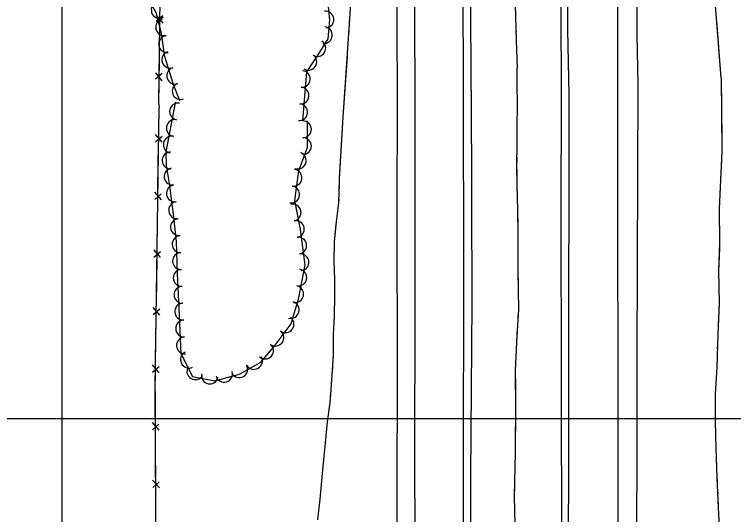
# Model space of a CAD drawing. Extents: x 353423 to 364002, y 127000 to 201942.
# Drawn here: x 359977 to 360322.2, y 154454 to 154693.9 of the extents above; entities that cross this region are included whole.
import ezdxf

# ---------------------------------------------------------------- set-up
doc = ezdxf.new("R2010")
doc.units = 0
for name, color, linetype in [('E_DTM_SlopeBottom', 7, 'Continuous'), ('E_DTM_SlopeTop', 7, 'Continuous'), ('E_FEN_Generic', 7, 'Continuous'), ('E_LAND_TreeLine', 7, 'Continuous'), ('E_STRUCT_WingWall', 7, 'Continuous')]:
    doc.layers.add(name, color=color, linetype=linetype)

msp = doc.modelspace()

# ---------------------------------------------------------------- linework, layer by layer
at = {"layer": 'E_DTM_SlopeBottom'}
for p, q in [((360045.03, 154693.45), (360048.2, 154689.72)), ((360048.24, 154693.24), (360045.06, 154690.51)), ((360044.69, 154665.79), (360047.86, 154662.06)), ((360047.91, 154665.58), (360044.72, 154662.84)), ((360047.94, 154632.53), (360044.77, 154636.25)), ((360044.73, 154632.74), (360047.91, 154635.47)), ((360047.57, 154604.91), (360044.41, 154608.63)), ((360044.36, 154605.12), (360047.54, 154607.85)), ((360047.21, 154577.29), (360044.04, 154581.01)), ((360044, 154577.5), (360047.18, 154580.23)), ((360046.84, 154549.66), (360043.68, 154553.39)), ((360043.63, 154549.88), (360046.81, 154552.61)), ((360046.48, 154522.04), (360043.31, 154525.77)), ((360043.27, 154522.25), (360046.45, 154524.98)), ((360046.48, 154494.45), (360043.25, 154498.12)), ((360043.27, 154494.6), (360046.4, 154497.39)), ((360046.61, 154466.83), (360043.38, 154470.5)), ((360043.4, 154466.98), (360046.53, 154469.77))]:
    msp.add_line(p, q, dxfattribs=at)
for points in [[(360051.84, 155119.41), (360051.32, 155078.68), (360050.8, 155057.43), (360048.82, 154854.31), (360047.31, 154738.99), (360046.25, 154651.82), (360046.43, 154649.15)], [(360046.69, 154688.05), (360046.55, 154676.81)], [(360046.55, 154676.81), (360046.43, 154666.92)], [(360046.35, 154660.38), (360046.25, 154651.82), (360046.43, 154649.15)], [(360135.75, 153424.98), (360087.48, 153461.44), (360064.2, 153478.52), (360042.8, 153494.91), (360045.92, 153548.67), (360044.86, 153623.58), (360045.48, 153736.09), (360046.68, 154112.77), (360046.31, 154227.8), (360045.72, 154333.03), (360045.06, 154428.36), (360044.66, 154515.03), (360046.43, 154649.15)], [(360046.28, 154637.93), (360046.43, 154649.15)], [(360046.07, 154621.53), (360046.2, 154631.4)], [(360045.92, 154610.3), (360046.07, 154621.53)], [(360045.7, 154593.91), (360045.83, 154603.78)], [(360045.55, 154582.68), (360045.7, 154593.91)], [(360045.34, 154566.29), (360045.47, 154576.16)], [(360045.19, 154555.06), (360045.34, 154566.29)], [(360044.97, 154538.67), (360045.1, 154548.54)], [(360044.82, 154527.44), (360044.97, 154538.67)], [(360044.68, 154511.04), (360044.66, 154515.03), (360044.74, 154520.92)], [(360044.73, 154499.82), (360044.68, 154511.04)], [(360044.8, 154483.42), (360044.76, 154493.29)], [(360044.86, 154472.2), (360044.8, 154483.42)], [(360044.93, 154455.8), (360044.89, 154465.67)], [(360044.99, 154444.57), (360044.93, 154455.8)]]:
    msp.add_lwpolyline(points, dxfattribs=at)
at = {"layer": 'E_DTM_SlopeTop'}
for points in [[(360160.88, 154649.51), (360160.47, 154778.56), (360160.34, 154844.91), (360160.34, 154917.3), (360160.17, 154974.67), (360160.09, 155063.03), (360159.94, 155148.34), (360160.21, 155221.69), (360159.95, 155291.68), (360159.68, 155375.74), (360159.8, 155476.89), (360159.9, 155559.87), (360159.69, 155639.04), (360159.6, 155727.58), (360159.58, 155825.76), (360159.66, 155895.71), (360159.68, 155995.85), (360159.71, 156063.63), (360159.51, 156154.85), (360159.48, 156245.71), (360159.4, 156333.74), (360159.15, 156418.98)], [(360166.92, 156419.55), (360167.69, 156338.28), (360167.82, 156246.99), (360167.75, 156156.84), (360168.07, 156066.65), (360167.85, 155955.08), (360168.16, 155878.49), (360168.12, 155801.67), (360168.24, 155719.12), (360168.4, 155623.17), (360168.58, 155524.2), (360168.52, 155411.79), (360168.54, 155304.55), (360168.56, 155207.12), (360168.55, 155102.32), (360168.68, 154992.12), (360168.79, 154882.27), (360168.66, 154785.18), (360169.22, 154651.05)], [(360266.56, 154659.69), (360266.53, 154799.17), (360266.6, 154873.71), (360266.48, 154948.08), (360266.28, 155051.99), (360266.19, 155142.07), (360266.25, 155235.9), (360265.98, 155330.49), (360265.93, 155417.04), (360265.94, 155508.08), (360265.74, 155616.08), (360265.8, 155714.37), (360265.71, 155796.87), (360265.44, 155872.07), (360265.77, 155960.11), (360265.67, 156034.75), (360265.41, 156134.94), (360265.6, 156225.34), (360265.44, 156337.76), (360265.53, 156416.75)], [(360274.83, 156416.43), (360274.29, 156328.16), (360274.93, 156251.92), (360275.09, 156171.42), (360275.17, 156093.96), (360274.88, 156014.15), (360274.48, 155933.7), (360274.83, 155876.11), (360274.96, 155519.19), (360274.62, 155232.93), (360275.58, 155113.48), (360275.1, 155012.93), (360275.25, 154915.83), (360275.1, 154849.17), (360275.67, 154756.01), (360275.81, 154684.26), (360276.15, 154660.12)], [(360196.25, 154657.31), (360195.78, 154795.05), (360195.8, 154898.83), (360195.45, 154977.77), (360195.53, 155074.64), (360195.73, 155180.25), (360194.43, 155317.93)], [(360239.64, 154654.9), (360239.1, 154782.74), (360239.28, 154865.03), (360239.31, 154929.24), (360239.16, 154988.97), (360239.15, 155030.95), (360239.16, 155104.88), (360238.99, 155190.23), (360238.91, 155252.17)], [(360192.52, 154657.33), (360192.17, 154759.61), (360192.32, 154833.09), (360192.12, 154897.92), (360191.94, 154959.22), (360191.98, 155049.15), (360192, 155130.01), (360191.82, 155218.14)], [(360242.44, 154749.91), (360242.42, 154686.59), (360243.15, 154655.27)], [(360276.15, 154660.12), (360275.73, 154530.04), (360275.51, 154399.24), (360276.43, 154256.57), (360277.42, 154130.87), (360280.78, 153974.08), (360285.93, 153836.28), (360291.94, 153705.13), (360301.15, 153545.38), (360305.9, 153478.03), (360311.97, 153447.88), (360313.55, 153428.2)], [(360227.07, 153426.63), (360220.9, 153507.1), (360215.19, 153592.14), (360209.87, 153682.7), (360204.08, 153798.71), (360199.43, 153919.19), (360196.66, 154010.49), (360194.91, 154085.52), (360193.83, 154169.3), (360192.65, 154276.77), (360192.62, 154368.01), (360192.51, 154473.89), (360192.72, 154570.68), (360192.52, 154657.33)], [(360196.25, 154657.31), (360196.52, 154555.35), (360196, 154472.48), (360196.18, 154382.15), (360196.23, 154293.04), (360196.72, 154194.24), (360198.52, 154087.99), (360200.51, 153990.57), (360204.29, 153880.52), (360208.33, 153787.74), (360213.37, 153683.33), (360218.05, 153603.41), (360224.07, 153510.37), (360225.16, 153505.26), (360234.71, 153460.36), (360238.13, 153445.32), (360239.65, 153426.86)], [(360301.42, 153427.98), (360291.73, 153556.64), (360283.77, 153685.51), (360278.99, 153788.34), (360272.42, 153953.47), (360269.24, 154075.21), (360267.81, 154171.02), (360266.85, 154331.12), (360266.81, 154488.03), (360266.65, 154624.5), (360266.56, 154659.69)], [(360263.96, 153427.3), (360262.62, 153446.48), (360266.57, 153474.02), (360266.22, 153501.28), (360266.69, 153530.07), (360261.35, 153619.93), (360254.8, 153730.55), (360250.15, 153829.95), (360246.08, 153944.57), (360243.48, 154031.92), (360242.5, 154086.95), (360240.85, 154172.65), (360240.02, 154247.55), (360240.08, 154330.23), (360239.74, 154436.94), (360239.46, 154598.75), (360239.64, 154654.9)], [(360243.15, 154655.27), (360242.92, 154512.59), (360242.87, 154405.33), (360243.12, 154261.55), (360244.17, 154152.88), (360246.71, 154025.75), (360249.92, 153917.81), (360253.73, 153811.01), (360260.08, 153688.43), (360266.44, 153576.58), (360273.66, 153472.26), (360277.07, 153427.54)], [(360189.07, 153425.95), (360187.51, 153449.91), (360185.48, 153457.52), (360182.74, 153464.86), (360184.79, 153466.81), (360187.13, 153469.74), (360188.36, 153472.24), (360188.78, 153493.67), (360189, 153501.29), (360186.08, 153546.72), (360181.04, 153625.49), (360177.25, 153697.32), (360172.68, 153785.96), (360168.92, 153883.34), (360165.11, 154007.56), (360162.71, 154108.17), (360161.7, 154205.83), (360161.2, 154253.31), (360160.94, 154327.36), (360160.62, 154422.61), (360160.96, 154516.71), (360160.72, 154603.17), (360160.88, 154649.51)], [(360169.22, 154651.05), (360169.17, 154552.14), (360169.06, 154480.76), (360169.38, 154405.42), (360169.6, 154319.03), (360169.7, 154233.02), (360170.72, 154144.85), (360172.47, 154050.12), (360175.16, 153951.52), (360179, 153845.17), (360184.11, 153727.35), (360189.55, 153627.79), (360194.01, 153557.24), (360200.22, 153467.47), (360203.37, 153426.21)]]:
    msp.add_lwpolyline(points, dxfattribs=at)
at = {"layer": 'E_FEN_Generic'}
for points in [[(360036.66, 154716.15), (360037.06, 154707.47), (360041.89, 154700.45), (360044.97, 154694.82), (360047.39, 154684.94), (360048.98, 154674.28), (360053.21, 154660.38), (360056.31, 154652.6)], [(360036.66, 154716.15), (360037.06, 154707.47), (360041.89, 154700.45), (360044.97, 154694.82), (360047.39, 154684.94), (360048.98, 154674.28), (360053.21, 154660.38), (360056.31, 154652.6)], [(360115.51, 154642.83), (360117.43, 154666.36), (360123.21, 154674.91), (360127.55, 154682.12), (360128.46, 154691.26), (360127.23, 154702.41)], [(360054.25, 154651.71), (360054.18, 154651.44), (360052.27, 154641.36), (360049.77, 154627.97), (360049.92, 154621.35), (360051.36, 154612.82), (360053.39, 154596.82), (360054.61, 154585.01), (360055.1, 154569.67), (360055.87, 154552.78), (360056.96, 154531.29), (360062.44, 154520.14), (360073.27, 154518.09), (360085.14, 154521.39), (360095.36, 154527.15), (360101.69, 154534.56), (360109.93, 154545.5), (360113.58, 154558), (360116.62, 154573.82), (360114.3, 154590.79), (360111.58, 154604.58), (360113.55, 154619.08), (360117.63, 154630.12), (360117.63, 154642.83)]]:
    msp.add_lwpolyline(points, dxfattribs=at)
for centre, radius, start, end in [((360046.73, 154695.98), 4, 118.7629, 298.7476), ((360126.34, 154691.39), 3.99, 276.2892, 96.2739), ((360048.87, 154687.71), 4, 103.7312, 283.7158), ((360125.62, 154683.88), 3.99, 264.32, 84.3047), ((360050.3, 154679.64), 4, 98.5182, 278.5029), ((360122.45, 154677.7), 3.99, 238.968, 58.9527), ((360051.83, 154672.12), 4, 106.9344, 286.919), ((360118.13, 154671.12), 3.99, 235.9387, 55.9234), ((360054.16, 154664.46), 4, 106.9344, 286.919), ((360115.05, 154662.9), 3.99, 265.3589, 85.3436), ((360056.78, 154657.09), 4, 111.7291, 291.7138), ((360114.4, 154654.94), 3.99, 265.3589, 85.3436), ((360055.56, 154647.33), 4.05, 79.2638, 259.2485), ((360113.76, 154646.98), 3.99, 265.3589, 85.3436), ((360054.06, 154639.38), 4.05, 79.4402, 259.4249), ((360115.51, 154638.78), 4.05, 269.9941, 89.9788), ((360052.57, 154631.42), 4.05, 79.4402, 259.4249), ((360115.51, 154630.69), 4.05, 269.9941, 89.9788), ((360051.99, 154623.82), 4.05, 91.2974, 271.2821), ((360113.03, 154623.79), 4.05, 249.7335, 69.7182), ((360052.95, 154616.11), 4.05, 99.5625, 279.5472), ((360110.93, 154615.54), 4.05, 262.2746, 82.2593), ((360054.1, 154608.01), 4.05, 97.2309, 277.2156), ((360109.84, 154607.51), 4.05, 262.2746, 82.2593), ((360055.12, 154599.97), 4.05, 97.2309, 277.2156), ((360110.55, 154598.84), 4.05, 281.1504, 101.1351), ((360056.03, 154591.88), 4.05, 95.9123, 275.897), ((360112.12, 154590.9), 4.05, 281.1504, 101.1351), ((360056.77, 154583.66), 4.05, 91.8668, 271.8515), ((360113.23, 154583), 4.05, 277.8213, 97.806), ((360057.03, 154575.57), 4.05, 91.8668, 271.8515), ((360114.33, 154574.98), 4.05, 277.8213, 97.806), ((360057.32, 154567.5), 4.05, 92.6078, 272.5924), ((360113.29, 154567.7), 4.05, 259.1168, 79.1014), ((360057.69, 154559.41), 4.05, 92.6078, 272.5924), ((360111.76, 154559.75), 4.05, 259.1168, 79.1014), ((360058.07, 154551.33), 4.05, 92.913, 272.8977), ((360109.66, 154552.14), 4.05, 253.7297, 73.7143), ((360058.48, 154543.24), 4.05, 92.913, 272.8977), ((360107.15, 154545.33), 4.05, 233.019, 53.0037), ((360058.89, 154535.16), 4.05, 92.913, 272.8977), ((360102.28, 154538.86), 4.05, 233.019, 53.0037), ((360097.28, 154532.66), 4.05, 229.502, 49.4867), ((360060.78, 154528.33), 4.05, 116.191, 296.1756), ((360092, 154527.69), 4.05, 209.3891, 29.3738), ((360084.94, 154523.72), 4.05, 209.3891, 29.3738), ((360063.89, 154522.76), 4.05, 149.8545, 329.8392), ((360077.7, 154521.53), 4.05, 195.5582, 15.5428), ((360070.81, 154520.72), 4.05, 169.2941, 349.2788)]:
    msp.add_arc(centre, radius, start, end, dxfattribs=at)
at = {"layer": 'E_LAND_TreeLine'}
for p, q in [((360000, 154500), (360000, 156500)), ((360000, 152500), (360000, 155000)), ((359000, 154500), (362500, 154500)), ((359500, 154500), (361000, 154500))]:
    msp.add_line(p, q, dxfattribs=at)
at = {"layer": 'E_STRUCT_WingWall'}
for points in [[(360142.92, 155414.56), (360143.15, 155362.45), (360143.67, 155308.53), (360143.75, 155278.85), (360144.05, 155253.8), (360143.71, 155220), (360144.43, 155181.07), (360144.99, 155137.83), (360145.27, 155097.8), (360144.59, 155046.83), (360144.01, 154999.92), (360144.2, 154962.44), (360144.03, 154897.63), (360143.06, 154835.84), (360142.16, 154789.11), (360141.48, 154736.48), (360138.52, 154701.31), (360134.68, 154644.59)], [(360316.21, 154663.46), (360313.54, 154698.18), (360312.69, 154710.59), (360312.23, 154717.6), (360311.75, 154723.64), (360310.87, 154728.68), (360310.52, 154733.02), (360305.35, 154732.83)], [(360217.05, 154710.21), (360217.88, 154681.43), (360218.36, 154668.02)], [(360137.9, 154692.1), (360137.76, 154690.08)], [(360217.55, 154692.81), (360217.58, 154691.75)], [(360217.64, 154689.64), (360217.67, 154688.59)], [(360316.21, 154663.46), (360314.13, 154690.57)], [(360137.49, 154686.04), (360137.35, 154684.02)], [(360217.73, 154686.48), (360217.77, 154685.42)], [(360217.83, 154683.32), (360217.88, 154681.43), (360218.36, 154668.02)], [(360137.08, 154679.97), (360136.94, 154677.95)], [(360136.67, 154673.91), (360134.68, 154644.59)], [(360217.48, 154442.32), (360217.08, 154462.83), (360217.45, 154483.59), (360217.7, 154504.1), (360217.59, 154522.95), (360218.09, 154536.66), (360219.07, 154552.59), (360218.87, 154570.67), (360218.83, 154588.3), (360218.57, 154600.18), (360218.29, 154612.02), (360218.23, 154621.41), (360218.32, 154631.56), (360218.39, 154640.95), (360218.43, 154649.23), (360218.25, 154661.4), (360218.36, 154668.02)], [(360218.39, 154640.47), (360218.39, 154640.95), (360218.43, 154649.23), (360218.25, 154661.4), (360218.36, 154668.02)], [(360316.21, 154663.46), (360316.53, 154628.17), (360315.32, 154600.58), (360315.44, 154584.44), (360315.01, 154570.84), (360315.26, 154555.15), (360314.62, 154540.54), (360314.06, 154524.65), (360313.33, 154511.77), (360313.35, 154498.78), (360313.6, 154485.73), (360314.17, 154471.83), (360314.84, 154457.3), (360315.26, 154448.65)], [(360316.21, 154663.46), (360316.48, 154633.77)], [(360134.68, 154644.59), (360132.93, 154614.92), (360132.63, 154603.57), (360131.41, 154594.6), (360130.55, 154584.71), (360130.39, 154575.55), (360130.58, 154566.8), (360130.63, 154558.84), (360130.56, 154549.19), (360129.98, 154540.34), (360130.03, 154530.37), (360128.89, 154513.85), (360128.39, 154507.61), (360127.2, 154498.49), (360126.22, 154488.41), (360125.27, 154478.74), (360124.44, 154470.21), (360123.59, 154461.41), (360122.49, 154451.42)], [(360134.68, 154644.59), (360132.95, 154615.35)], [(360218.35, 154634.77), (360218.36, 154636.67)], [(360218.3, 154629.06), (360218.32, 154630.96)], [(360316.52, 154629.67), (360316.53, 154628.17), (360316.51, 154627.62)], [(360218.25, 154623.36), (360218.27, 154625.26)], [(360316.33, 154623.53), (360316.24, 154621.48)], [(360218.75, 154592.02), (360218.57, 154600.18), (360218.29, 154612.02), (360218.24, 154619.56)], [(360316.06, 154617.39), (360315.97, 154615.34)], [(360132.83, 154611.31), (360132.78, 154609.29)], [(360315.79, 154611.25), (360315.32, 154600.58), (360315.44, 154584.44), (360315.35, 154581.56)], [(360132.67, 154605.25), (360132.63, 154603.57), (360132.58, 154603.24)], [(360132.04, 154599.23), (360131.77, 154597.23)], [(360131.29, 154593.22), (360130.55, 154584.71), (360130.39, 154575.55), (360130.58, 154566.8), (360130.6, 154563.98)], [(360218.94, 154564.46), (360218.87, 154570.67), (360218.83, 154588.3), (360218.75, 154592.02)], [(360315.35, 154581.56), (360315.01, 154570.84), (360315.26, 154555.15), (360315.12, 154551.88)], [(360130.6, 154563.98), (360130.63, 154558.84), (360130.56, 154549.19), (360129.98, 154540.34), (360130.01, 154534.71)], [(360219, 154558.76), (360218.98, 154560.66)], [(360219.07, 154553.06), (360219.04, 154554.96)], [(360218.75, 154547.37), (360218.87, 154549.26)], [(360314.94, 154547.79), (360314.85, 154545.74)], [(360217.63, 154516.04), (360217.59, 154522.95), (360218.09, 154536.66), (360218.52, 154543.57)], [(360314.67, 154541.65), (360314.62, 154540.54), (360314.58, 154539.6)], [(360314.44, 154535.51), (360314.37, 154533.46)], [(360130.03, 154530.67), (360130.03, 154530.37), (360129.91, 154528.65)], [(360314.23, 154529.37), (360314.06, 154524.65), (360313.33, 154511.77), (360313.35, 154499.7)], [(360129.64, 154524.62), (360129.5, 154522.61)], [(360129.22, 154518.58), (360129.08, 154516.57)], [(360217.51, 154488.48), (360217.7, 154504.1), (360217.63, 154516.04)], [(360128.79, 154512.54), (360128.39, 154507.61), (360127.2, 154498.49), (360126.22, 154488.41), (360125.73, 154483.44)], [(360313.35, 154499.7), (360313.35, 154498.78), (360313.6, 154485.73), (360314.17, 154471.83), (360314.26, 154470.02)], [(360217.44, 154482.78), (360217.45, 154483.59), (360217.46, 154484.68)], [(360125.73, 154483.44), (360125.27, 154478.74), (360124.44, 154470.21), (360123.59, 154461.41), (360122.8, 154454.32)], [(360217.33, 154477.07), (360217.37, 154478.98)], [(360217.23, 154471.37), (360217.27, 154473.27)], [(360217.54, 154440.02), (360217.48, 154442.32), (360217.08, 154462.83), (360217.16, 154467.57)], [(360314.44, 154465.93), (360314.54, 154463.88)], [(360314.73, 154459.79), (360314.82, 154457.75)]]:
    msp.add_lwpolyline(points, dxfattribs=at)

doc.saveas('drawing.dxf')
